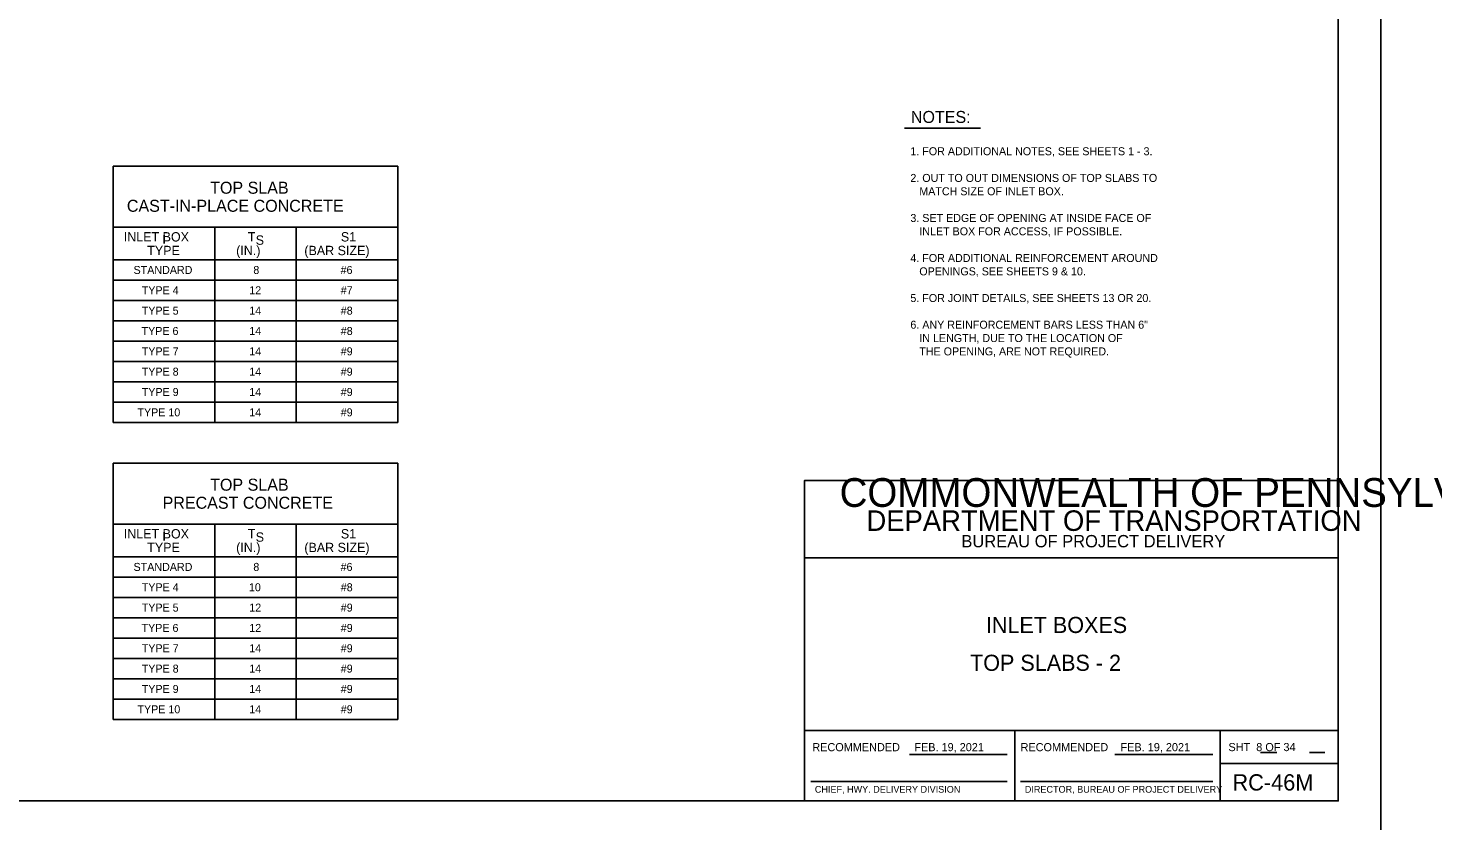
# Model space of a CAD drawing. Extents: x -6420 to 49575, y -4552 to 11624.
# Drawn here: x -2565 to -838, y 7751 to 8725 of the extents above; entities that cross this region are included whole.
import ezdxf

# ---------------------------------------------------------------- set-up
doc = ezdxf.new("R2010")
doc.units = 0
doc.layers.add('1', color=7, linetype='Continuous')
doc.layers.add('PLT-BNDY', color=7, linetype='Continuous')

msp = doc.modelspace()

# ---------------------------------------------------------------- linework, layer by layer
at = {"layer": '1'}
for p, q in [((-1487.9, 8602.3), (-1394.2, 8602.3)), ((-2460.7, 8240.5), (-2460.7, 8555.5)), ((-2460.7, 8555.5), (-2110.7, 8555.5)), ((-2110.7, 8240.5), (-2110.7, 8555.5)), ((-2460.7, 8480.5), (-2110.7, 8480.5)), ((-2398.2, 8460.5), (-2398.2, 8470.7)), ((-2335.7, 8240.5), (-2335.7, 8480.5)), ((-2235.7, 8240.5), (-2235.7, 8480.5)), ((-2460.7, 8440.5), (-2110.7, 8440.5)), ((-2460.7, 8415.5), (-2110.7, 8415.5)), ((-2460.7, 8390.5), (-2110.7, 8390.5)), ((-2460.7, 8365.5), (-2110.7, 8365.5)), ((-2460.7, 8340.5), (-2110.7, 8340.5)), ((-2460.7, 8315.5), (-2110.7, 8315.5)), ((-2460.7, 8290.5), (-2110.7, 8290.5)), ((-2460.7, 8265.5), (-2110.7, 8265.5)), ((-2460.7, 8240.5), (-2110.7, 8240.5)), ((-2460.7, 7875.5), (-2460.7, 8190.5)), ((-2460.7, 8190.5), (-2110.7, 8190.5)), ((-2110.7, 7875.5), (-2110.7, 8190.5)), ((-2460.7, 8115.5), (-2110.7, 8115.5)), ((-2398.2, 8095.5), (-2398.2, 8105.7)), ((-2335.7, 7875.5), (-2335.7, 8115.5)), ((-2235.7, 7875.5), (-2235.7, 8115.5)), ((-2460.7, 8075.5), (-2110.7, 8075.5)), ((-2460.7, 8050.5), (-2110.7, 8050.5)), ((-2460.7, 8025.5), (-2110.7, 8025.5)), ((-2460.7, 8000.5), (-2110.7, 8000.5)), ((-2460.7, 7975.5), (-2110.7, 7975.5)), ((-2460.7, 7950.5), (-2110.7, 7950.5)), ((-2460.7, 7925.5), (-2110.7, 7925.5)), ((-2460.7, 7900.5), (-2110.7, 7900.5)), ((-2460.7, 7875.5), (-2110.7, 7875.5)), ((-1481.7, 7832.5), (-1361.3, 7832.5)), ((-1229.1, 7832.5), (-1108.6, 7832.5)), ((-1050, 7835.1), (-1029.8, 7835.1)), ((-989.6, 7835.1), (-970.8, 7835.1)), ((-1602.8, 7799.4), (-1361.3, 7799.4)), ((-1345.1, 7799.4), (-1108.6, 7799.4))]:
    msp.add_line(p, q, dxfattribs=at)
msp.add_lwpolyline([(-954.5, 7775.5), (-954.5, 9625.9), (-3533.2, 9625.9), (-3533.2, 7775.5), (-954.5, 7775.5), (-954.5, 7862), (-1610.7, 7862), (-1610.7, 8074.1), (-954.5, 8074.1), (-954.5, 8169.2), (-1610.7, 8169.2), (-1610.7, 7775.5), (-1352.1, 7775.5), (-1352.1, 7862), (-1352.1, 7775.5), (-1099.5, 7775.5), (-1099.5, 7862), (-1099.5, 7821.5), (-954.5, 7821.5)], dxfattribs=at)
at = {"layer": 'PLT-BNDY'}
for points in [[(-3661.2, 9675.1), (-902, 9675.1), (-902, 7726.3), (-3661.2, 7726.3)], [(-902, 9675.1), (1857.2, 9675.1), (1857.2, 7726.3), (-902, 7726.3)]]:
    msp.add_lwpolyline(points, close=True, dxfattribs=at)

# ---------------------------------------------------------------- texts
at = {"layer": '1'}
for s, height, p in [('NOTES:', 14.76, (-1479.9, 8608.7)), ('1. FOR ADDITIONAL NOTES, SEE SHEETS 1 - 3.', 9.843, (-1480.5, 8569)), ('TOP SLAB', 14.76, (-2341.5, 8521.7)), ('2. OUT TO OUT DIMENSIONS OF TOP SLABS TO ', 9.843, (-1480.5, 8536.2)), ('   MATCH SIZE OF INLET BOX.', 9.843, (-1480.5, 8519.8)), ('CAST-IN-PLACE CONCRETE', 14.764, (-2443.9, 8499.5)), ('3. SET EDGE OF OPENING AT INSIDE FACE OF', 9.843, (-1480.5, 8487)), ('INLET BOX', 11.48, (-2447.7, 8463)), ('T ', 11.48, (-2295.2, 8463)), ('S', 11.5, (-2285.5, 8459)), ('S1', 11.48, (-2180.8, 8463)), ('   INLET BOX FOR ACCESS, IF POSSIBLE.', 9.843, (-1480.5, 8470.6)), ('TYPE', 11.48, (-2418.9, 8446.2)), ('(IN.)', 11.48, (-2309.5, 8446.2)), ('(BAR SIZE)', 11.48, (-2225.7, 8446.2)), ('4. FOR ADDITIONAL REINFORCEMENT AROUND', 9.843, (-1480.5, 8437.8)), ('STANDARD', 9.84, (-2435.7, 8423.1)), ('8', 9.84, (-2288.4, 8423.1)), ('#6', 9.84, (-2181.1, 8423.1)), ('   OPENINGS, SEE SHEETS 9 & 10.', 9.843, (-1480.5, 8421.4)), ('TYPE 4', 9.84, (-2425.6, 8398.1)), ('12', 9.84, (-2293.4, 8398.1)), ('#7', 9.84, (-2180.9, 8398.1)), ('5. FOR JOINT DETAILS, SEE SHEETS 13 OR 20.', 9.843, (-1480.5, 8388.6)), ('TYPE 5', 9.84, (-2425.6, 8373.1)), ('14', 9.84, (-2293.4, 8373.1)), ('#8', 9.84, (-2180.9, 8373.1)), ('6. ANY REINFORCEMENT BARS LESS THAN 6" ', 9.843, (-1480.5, 8355.8)), ('TYPE 6', 9.84, (-2425.8, 8348.1)), ('14', 9.84, (-2293.4, 8348.1)), ('#8', 9.84, (-2180.9, 8348.1)), ('   IN LENGTH, DUE TO THE LOCATION OF', 9.843, (-1480.5, 8339.4)), ('TYPE 7', 9.84, (-2425.6, 8323.1)), ('14', 9.84, (-2293.4, 8323.1)), ('#9', 9.84, (-2180.9, 8323.1)), ('   THE OPENING, ARE NOT REQUIRED.', 9.843, (-1480.5, 8323)), ('TYPE 8', 9.84, (-2425.6, 8298.1)), ('14', 9.84, (-2293.4, 8298.1)), ('#9', 9.84, (-2180.9, 8298.1)), ('TYPE 9', 9.84, (-2425.6, 8273.1)), ('14', 9.84, (-2293.4, 8273.1)), ('#9', 9.84, (-2180.9, 8273.1)), ('TYPE 10', 9.84, (-2430.9, 8248.1)), ('14', 9.84, (-2293.4, 8248.1)), ('#9', 9.84, (-2180.9, 8248.1)), ('TOP SLAB', 14.76, (-2341.5, 8156.7)), ('COMMONWEALTH OF PENNSYLVANIA', 35.379, (-1567.5, 8136.8)), ('PRECAST CONCRETE', 14.764, (-2400, 8134.5)), ('DEPARTMENT OF TRANSPORTATION', 25.211, (-1534.5, 8107.3)), ('INLET BOX', 11.48, (-2447.7, 8098)), ('T ', 11.48, (-2295.2, 8098)), ('S', 11.5, (-2285.5, 8094)), ('S1', 11.48, (-2180.8, 8098)), ('BUREAU OF PROJECT DELIVERY', 15.164, (-1417.8, 8087.1)), ('TYPE', 11.48, (-2418.9, 8081.2)), ('(IN.)', 11.48, (-2309.5, 8081.2)), ('(BAR SIZE)', 11.48, (-2225.7, 8081.2)), ('STANDARD', 9.84, (-2435.7, 8058.1)), ('8', 9.84, (-2288.4, 8058.1)), ('#6', 9.84, (-2181.1, 8058.1)), ('TYPE 4', 9.84, (-2425.6, 8033.1)), ('10', 9.84, (-2293.8, 8033.1)), ('#8', 9.84, (-2180.9, 8033.1)), ('TYPE 5', 9.84, (-2425.6, 8008.1)), ('12', 9.84, (-2293.4, 8008.1)), ('#9', 9.84, (-2180.9, 8008.1)), ('INLET BOXES', 19.816, (-1387.7, 7981.8)), ('TYPE 6', 9.84, (-2425.8, 7983.1)), ('12', 9.84, (-2293.4, 7983.1)), ('#9', 9.84, (-2180.9, 7983.1)), ('TYPE 7', 9.84, (-2425.6, 7958.1)), ('14', 9.84, (-2293.4, 7958.1)), ('#9', 9.84, (-2180.9, 7958.1)), ('TOP SLABS - 2', 19.816, (-1407.1, 7935.3)), ('TYPE 8', 9.84, (-2425.6, 7933.1)), ('14', 9.84, (-2293.4, 7933.1)), ('#9', 9.84, (-2180.9, 7933.1)), ('TYPE 9', 9.84, (-2425.6, 7908.1)), ('14', 9.84, (-2293.4, 7908.1)), ('#9', 9.84, (-2180.9, 7908.1)), ('TYPE 10', 9.84, (-2430.9, 7883.1)), ('14', 9.84, (-2293.4, 7883.1)), ('#9', 9.84, (-2180.9, 7883.1)), ('RECOMMENDED', 10, (-1601.1, 7836.5)), ('FEB. 19, 2021', 10, (-1475.6, 7836.5)), ('RECOMMENDED', 10, (-1345, 7836.5)), ('FEB. 19, 2021', 10, (-1222.1, 7836.5)), ('SHT  8 OF 34', 10, (-1089.4, 7836.6)), ('RC-46M', 20, (-1084.5, 7788.2)), ('CHIEF, HWY. DELIVERY DIVISION', 8.333, (-1598, 7785.5)), ('DIRECTOR, BUREAU OF PROJECT DELIVERY', 8.333, (-1339.8, 7785.5))]:
    msp.add_text(s, height=height, dxfattribs=at).set_placement(p)

doc.saveas('drawing.dxf')
